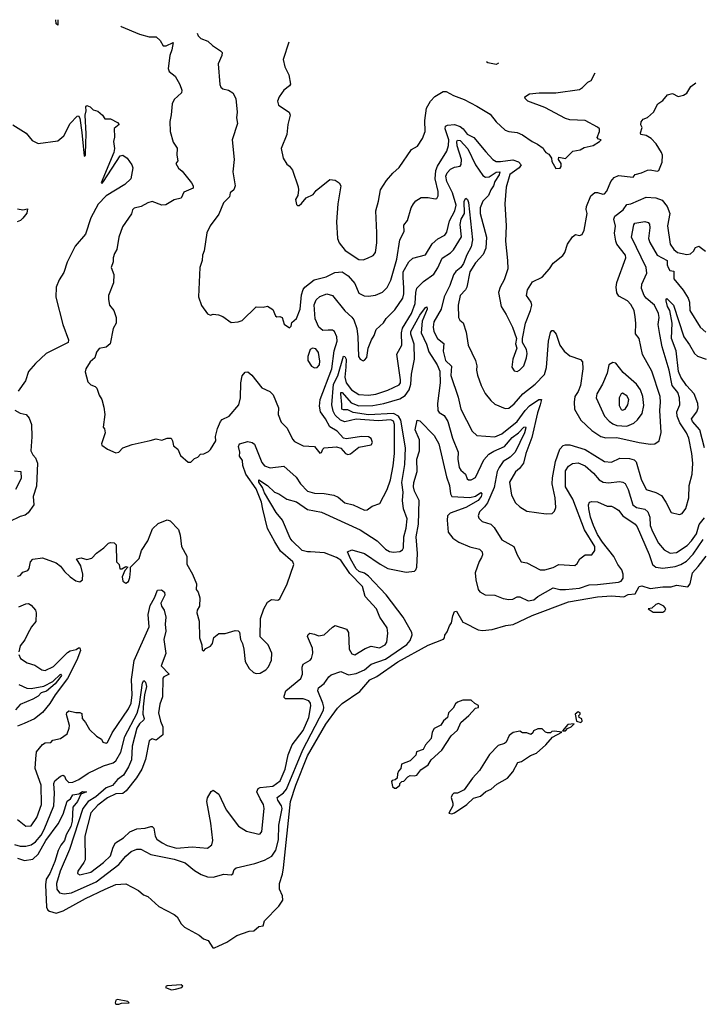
# Model space of a CAD drawing. Extents: x 1268547 to 1425625, y 515768 to 616754.
# Tile 506 of 507: x 1409251 to 1414163, y 599964 to 607062. Entities that reach past the tile are written whole.
import ezdxf

# ---------------------------------------------------------------- set-up
doc = ezdxf.new("R2010")
doc.units = 0

msp = doc.modelspace()

# ---------------------------------------------------------------- linework, layer by layer
at = {"layer": '0CON10XD'}
for points in [[(1409525.8, 607060.8), (1409526.5, 607023.5), (1409515, 607031.2), (1409511, 607062.2)], [(1409981.1, 607018.1), (1409983.6, 607013.6), (1410115, 606958), (1410185, 606938.6), (1410235, 606939.2), (1410263, 606913), (1410285, 606872.9), (1410305.5, 606874.5), (1410357.3, 606897.3), (1410348.7, 606845), (1410332.1, 606805), (1410320.2, 606710.2), (1410329.1, 606689.1), (1410372, 606655), (1410405, 606594), (1410418.9, 606555), (1410417.1, 606535), (1410363.8, 606486.2), (1410350, 606455), (1410343.4, 606376.6), (1410332.1, 606327.9), (1410335.8, 606255), (1410358.3, 606178.3), (1410386.7, 606135), (1410384, 606085), (1410390, 606045), (1410376.7, 606025), (1410395, 605991.9), (1410420.8, 605970.8), (1410490, 605885), (1410500.5, 605865), (1410501.2, 605848.8), (1410435, 605820), (1410414, 605775), (1410365, 605762.7), (1410305, 605727.2), (1410275, 605726.2), (1410205, 605751.1), (1410175, 605742.5), (1410125.5, 605714.5), (1410075, 605703.3), (1410065, 605692.5), (1410057, 605663), (1409992.3, 605567.7), (1409966, 605494), (1409951.2, 605405), (1409935, 605377.5), (1409925.8, 605345), (1409924.2, 605315.8), (1409911.2, 605275), (1409930, 605225), (1409926.2, 605165), (1409892, 605075), (1409892, 605045), (1409897.5, 605005), (1409930, 604965), (1409947.5, 604915), (1409946.2, 604875), (1409923.6, 604836.4), (1409902.5, 604725), (1409875, 604702.5), (1409825, 604692.5), (1409804.3, 604665), (1409793.1, 604625), (1409758.8, 604595), (1409726.7, 604545), (1409723.6, 604523.6), (1409741.7, 604451.7), (1409765, 604430), (1409795, 604417.5), (1409807.5, 604405), (1409823.3, 604355), (1409842.5, 604325), (1409858.3, 604268.3), (1409863.8, 604215), (1409852.5, 604125), (1409861.7, 604111.7), (1409866.7, 604085), (1409840, 604005), (1409843.8, 603995), (1409883.3, 603965), (1409945, 603939.4), (1409965.4, 603944.6), (1409995.5, 603974.5), (1410060.7, 603999.3), (1410192.4, 604027.6), (1410235, 604040.6), (1410275, 604032), (1410315, 604045.8), (1410342.5, 604045), (1410353.3, 604025), (1410359.3, 603989.3), (1410390, 603965), (1410410.7, 603920.7), (1410465, 603871.2), (1410485, 603873.3), (1410511.7, 603898.3), (1410535, 603907.5), (1410555, 603930), (1410577, 603933), (1410610.7, 603949.3), (1410626.1, 603963.9), (1410663.8, 604025), (1410663, 604057), (1410675.8, 604115), (1410699.2, 604165), (1410710.8, 604179.2), (1410760.8, 604205), (1410830, 604285), (1410843.2, 604335), (1410845.9, 604444.1), (1410855.5, 604494.5), (1410875, 604520), (1410895, 604524), (1410925, 604500), (1410995, 604409.2), (1411052.5, 604382.5), (1411077.1, 604357.1), (1411116.7, 604265), (1411113.3, 604215), (1411135, 604160), (1411178.3, 604118.3), (1411218, 604038), (1411232.5, 604022.5), (1411295, 603990), (1411375.9, 603985.9), (1411415, 603938), (1411425, 603941.2), (1411434.5, 603965.5), (1411445.4, 603974.6), (1411535, 603983.8), (1411565, 603973.3), (1411600, 603935), (1411615, 603928.8), (1411635, 603933.3), (1411695, 603980), (1411783.6, 603996.4), (1411793.3, 604015), (1411785, 604042.5), (1411765, 604053.8), (1411715, 604057.1), (1411605, 604040.8), (1411585, 604045.7), (1411539.2, 604095), (1411486, 604126), (1411455, 604184.4), (1411418.5, 604235), (1411411.8, 604275), (1411417.2, 604325), (1411501, 604545), (1411517.6, 604675), (1411540, 604745), (1411536.2, 604776.2), (1411519.8, 604815), (1411505, 604824.1), (1411475, 604823.5), (1411435, 604821.8), (1411406.9, 604845), (1411381.1, 604905), (1411374.1, 605005.9), (1411387.3, 605042.7), (1411415, 605066.9), (1411465, 605085.8), (1411505, 605074), (1411593.8, 604963.8), (1411645, 604918.5), (1411658.7, 604898.7), (1411679.6, 604835), (1411688.9, 604775), (1411692.7, 604635), (1411705, 604614.2), (1411725, 604603.8), (1411735, 604606.7), (1411752.5, 604627.5), (1411762.2, 604695), (1411786.2, 604753.8), (1411806.4, 604785), (1411820.8, 604829.2), (1411872.9, 604877.1), (1411892.8, 604907.2), (1411955, 604970.6), (1412011.8, 605055), (1412019.3, 605085), (1412020.3, 605129.7), (1412013.7, 605203.7), (1412015.4, 605244.6), (1412055, 605316.8), (1412085, 605342), (1412175, 605366.4), (1412222.9, 605447.1), (1412265, 605482.1), (1412315, 605508.5), (1412330, 605530), (1412348.5, 605611.5), (1412387.5, 605685), (1412395.5, 605724.5), (1412370.3, 605815), (1412330, 605895), (1412322.8, 605935), (1412331.2, 605958.8), (1412355, 605984.3), (1412385, 605998.4), (1412424.1, 606005.9), (1412431.8, 606018.2), (1412434.4, 606055), (1412403.9, 606153.9), (1412400.7, 606185), (1412405, 606193.5), (1412425, 606191.2), (1412480.5, 606130.5), (1412535, 606016.2), (1412588.3, 605938.3), (1412606.8, 605926.8), (1412635, 605928.8), (1412685, 605962.8), (1412710.5, 605965), (1412705, 605944.1), (1412675.5, 605895), (1412666.4, 605863.6), (1412645.6, 605835), (1412628.8, 605795), (1412587.4, 605755), (1412569.5, 605705), (1412570.3, 605665), (1412613.7, 605493.7), (1412609.7, 605415), (1412590.5, 605369.5), (1412535, 605308.9), (1412495.3, 605245), (1412473.2, 605135), (1412464.5, 605115), (1412425.3, 605074.7), (1412410.9, 605005), (1412414.3, 604914.3), (1412423.8, 604895), (1412446, 604876), (1412469.2, 604809.2), (1412483.5, 604715), (1412534.5, 604604.5), (1412544.3, 604565.7), (1412543.1, 604535), (1412549.7, 604499.7), (1412576.9, 604425), (1412605, 604368), (1412647.2, 604317.2), (1412675, 604290), (1412748.7, 604258.7), (1412775, 604261.1), (1412815, 604292.1), (1412876, 604364), (1412964.8, 604435.2), (1413032.5, 604505), (1413046.6, 604555), (1413061.1, 604745), (1413075, 604807.5), (1413085, 604822.5), (1413095, 604822.5), (1413115.8, 604795), (1413143.8, 604715), (1413175, 604672.2), (1413215, 604638.2), (1413292.4, 604612.4), (1413306.9, 604595), (1413308.5, 604545), (1413292, 604425), (1413275, 604381.4), (1413252.3, 604345), (1413246.9, 604305), (1413248.1, 604255), (1413294.4, 604175), (1413375, 604100), (1413438.3, 604058.3), (1413475, 604048.9), (1413555, 604049.7), (1413715, 604014.7), (1413796.7, 604003.3), (1413827.5, 604005), (1413858.8, 604025), (1413873.2, 604086.8), (1413863.4, 604245), (1413869.6, 604305), (1413866.7, 604345), (1413805, 604528), (1413737.8, 604647.8), (1413714.5, 604765), (1413687.6, 604797.6), (1413690, 604875), (1413685, 604920), (1413679.6, 604965), (1413655, 605009.4), (1413630, 605035), (1413568.3, 605068.3), (1413553.1, 605093.1), (1413548.8, 605135), (1413553, 605167), (1413619.1, 605345), (1413615.4, 605365), (1413554.8, 605444.8), (1413545.7, 605465), (1413536.4, 605523.6), (1413543.6, 605573.6), (1413533.3, 605625), (1413539.4, 605645), (1413599, 605691), (1413625, 605729.4), (1413655.4, 605734.6), (1413765, 605782.5), (1413835, 605778.4), (1413881.2, 605761.2), (1413915.9, 605715), (1413935.4, 605665), (1413920, 605575), (1413938.6, 605445), (1413965, 605406.2), (1413990, 605385), (1414058.3, 605368.3), (1414085.5, 605374.5), (1414106.8, 605393.2), (1414120.5, 605419.5), (1414145, 605430), (1414192.7, 605392.7)], [(1410530.1, 606966), (1410537.5, 606945), (1410556.4, 606926.4), (1410607.3, 606907.3), (1410640, 606875), (1410698.8, 606838.8), (1410710, 606825), (1410708, 606805), (1410682.5, 606745), (1410693.8, 606595), (1410701.2, 606575), (1410714.3, 606564.3), (1410755, 606553.8), (1410786.7, 606535), (1410808.8, 606495), (1410817.5, 606395), (1410814.3, 606355), (1410821.4, 606315), (1410782, 606195), (1410796.2, 606055), (1410787.5, 605965), (1410804.4, 605865), (1410793.5, 605836.5), (1410768.8, 605815), (1410762, 605785), (1410719.1, 605740.9), (1410685, 605661.2), (1410624.2, 605575), (1410600, 605525), (1410580, 605395), (1410568.8, 605365), (1410566.2, 605325), (1410548.8, 605275), (1410538.8, 605065), (1410561.7, 605001.7), (1410605, 604942.5), (1410625, 604932.5), (1410645, 604940), (1410684.2, 604934.2), (1410715, 604922.5), (1410775, 604880), (1410826.4, 604883.6), (1410855, 604893.8), (1410955, 604991.2), (1411005, 604990), (1411036.4, 604996.4), (1411075, 604972.5), (1411095, 604927.5), (1411105, 604920), (1411125, 604923.3), (1411142.5, 604915), (1411157, 604867), (1411195, 604840), (1411207, 604853), (1411211.7, 604878.3), (1411245, 604907.5), (1411272.7, 604975), (1411282, 605078), (1411292.9, 605117.1), (1411305.7, 605134.3), (1411374, 605186), (1411460.7, 605209.3), (1411521.1, 605238.9), (1411575, 605244.6), (1411618.9, 605215), (1411665, 605161.4), (1411695, 605090), (1411732.2, 605072.2), (1411765, 605068.8), (1411815, 605075.4), (1411865, 605097.9), (1411898.8, 605131.2), (1411926.7, 605185), (1411967.8, 605335), (1411990.9, 605475), (1412020.6, 605535), (1412018.3, 605581.7), (1412046.5, 605615), (1412073.1, 605705), (1412087.8, 605735), (1412105, 605755.6), (1412145, 605781.2), (1412195, 605780), (1412245, 605770), (1412255.9, 605774.1), (1412267, 605793), (1412266.7, 605823.3), (1412245.8, 605915), (1412250.3, 605975), (1412262.8, 606007.2), (1412329.2, 606115), (1412341.3, 606155), (1412342.5, 606195), (1412316.7, 606275), (1412318.6, 606295), (1412335, 606302.9), (1412385, 606307.3), (1412425, 606291.5), (1412445.8, 606275.7), (1412475, 606236.4), (1412522.7, 606212.7), (1412610.4, 606110.4), (1412660, 606055), (1412685, 606040.4), (1412715, 606039.1), (1412805, 606052.9), (1412845, 606037.5), (1412864.7, 606015), (1412850.4, 605995), (1412782.2, 605945), (1412755.4, 605855), (1412747.5, 605735), (1412755.6, 605575), (1412750.9, 605465), (1412766.8, 605326.8), (1412767.5, 605265), (1412742.9, 605187.1), (1412714.3, 605135), (1412702.5, 605095), (1412721.2, 604995), (1412757, 604937), (1412801.2, 604845), (1412830, 604765), (1412823.8, 604725), (1412833.3, 604695), (1412803.8, 604615), (1412796.4, 604556.4), (1412815, 604530), (1412835, 604526.7), (1412852.5, 604535), (1412882.7, 604567.3), (1412902, 604625), (1412907.1, 604655), (1412904, 604685), (1412873.3, 604735), (1412873.3, 604765), (1412896, 604875), (1412932, 604965), (1412941.2, 605005), (1412936.2, 605025), (1412903, 605073), (1412909.4, 605115), (1412946.5, 605173.5), (1413015.8, 605205), (1413068.8, 605265), (1413094.1, 605305.9), (1413165, 605363.3), (1413180, 605385), (1413198, 605445), (1413235, 605497.5), (1413257, 605513), (1413285, 605507.5), (1413305, 605512.5), (1413317.5, 605545), (1413340.8, 605665), (1413332.9, 605695), (1413335.7, 605714.3), (1413367, 605793), (1413395.7, 605815.7), (1413415, 605817.5), (1413453.2, 605803.2), (1413465, 605807.1), (1413481.1, 605825), (1413511.9, 605895), (1413535, 605924.4), (1413565, 605939.5), (1413672.5, 605927.5), (1413685, 605946), (1413732.4, 605957.6), (1413775, 605976.5), (1413795, 605978.9), (1413845, 605969.2), (1413856.2, 605975), (1413880, 606035), (1413882, 606085), (1413875.8, 606105), (1413837.2, 606167.2), (1413802.5, 606205), (1413765, 606227.1), (1413728.1, 606235), (1413723.6, 606246.4), (1413736.2, 606285), (1413726.2, 606305), (1413728.8, 606325), (1413743.3, 606345), (1413775, 606358), (1413818, 606395), (1413850, 606455), (1413885, 606478.8), (1413919.5, 606520.5), (1413955, 606529.2), (1413995, 606508), (1414035, 606518), (1414058.3, 606531.7), (1414088.3, 606581.7), (1414123.2, 606607.8)], [(1411190, 606900.2), (1411148.6, 606775), (1411162.4, 606722.4), (1411190, 606665), (1411203, 606597), (1411195.7, 606584.3), (1411155, 606553.3), (1411121.2, 606505), (1411108.8, 606475), (1411116.2, 606445), (1411193.3, 606395), (1411200.8, 606375), (1411183, 606307), (1411177.3, 606235), (1411134.3, 606134.3), (1411148.8, 606065), (1411175, 606020), (1411195, 606006.7), (1411217.7, 605977.7), (1411257.9, 605857.9), (1411261.4, 605835), (1411255.6, 605795), (1411238.8, 605765), (1411245, 605730), (1411253, 605723), (1411265, 605723.3), (1411282.7, 605737.3), (1411315, 605778), (1411365, 605802.5), (1411388.3, 605831.7), (1411485, 605910), (1411525, 605904.4), (1411552.9, 605885), (1411564.3, 605865), (1411544.7, 605735.3), (1411533.8, 605605), (1411540.5, 605485), (1411554.1, 605454.1), (1411597.3, 605397.3), (1411695, 605332.5), (1411725, 605330.9), (1411758, 605342), (1411797.9, 605362.1), (1411814.4, 605385), (1411824.5, 605454.5), (1411825.6, 605525), (1411816.8, 605685), (1411836.5, 605755), (1411851.1, 605835), (1411895, 605902), (1411939.4, 605955), (1411985, 605996), (1412073.8, 606126.2), (1412118.7, 606151.3), (1412154.2, 606205), (1412172.5, 606255), (1412171.4, 606335), (1412181.5, 606425), (1412211.4, 606475), (1412242.4, 606507.6), (1412302.5, 606545), (1412325, 606544.2), (1412376.7, 606515), (1412455, 606486.9), (1412545, 606439.2), (1412640.8, 606380.8), (1412685, 606326.7), (1412750, 606265), (1412775, 606255.8), (1412835, 606250), (1412875, 606232), (1412943.4, 606183.4), (1412983.3, 606165), (1413022.5, 606135), (1413027.5, 606125), (1413042.5, 606105), (1413063, 606093), (1413082.5, 606065), (1413085, 606040), (1413115, 605990), (1413145, 605992.5), (1413152.5, 606005), (1413152.5, 606025), (1413132.5, 606055), (1413135, 606070), (1413185, 606062.5), (1413237.5, 606115), (1413290, 606125), (1413318.3, 606141.7), (1413383.9, 606156.1), (1413430, 606185), (1413440, 606195), (1413421.7, 606201.7), (1413413.3, 606213.3), (1413429.2, 606255), (1413428, 606275), (1413415, 606287.1), (1413325, 606334.3), (1413215, 606340), (1413185, 606349.2), (1413035, 606428), (1412912.5, 606475), (1412892.5, 606495), (1412890, 606505), (1412925, 606527.5), (1412995, 606535.7), (1413115, 606535.6), (1413285, 606559.4), (1413307.8, 606572.2), (1413345, 606611.2), (1413370, 606625), (1413398.5, 606680.1)], [(1412701, 606749.6), (1412685, 606740), (1412625, 606752), (1412615.9, 606758.1)], [(1409202.5, 606305), (1409297.5, 606245), (1409341.7, 606191.7), (1409385, 606170), (1409525, 606190), (1409568.8, 606225), (1409615.8, 606315), (1409665, 606366.2), (1409675, 606370), (1409685, 606352.5), (1409699.8, 606249.8), (1409715, 606077.5), (1409725, 606082.5), (1409726.6, 606095), (1409729.8, 606239.8), (1409723.3, 606375), (1409729.2, 606405), (1409726.7, 606435), (1409735, 606443.3), (1409760, 606435), (1409781.7, 606411.7), (1409815, 606402.5), (1409847.5, 606375), (1409865, 606347.5), (1409905, 606347.5), (1409955, 606320), (1409967, 606307), (1409932.5, 606277.5), (1409933.3, 606215), (1409926.7, 606185), (1409934.5, 606134.5), (1409929, 606105), (1409837.5, 605885), (1409845, 605883.1), (1409855, 605895.7), (1409975, 606081.2), (1409995.5, 606085.5), (1410026, 606065), (1410060, 606015), (1410066.2, 605995), (1410052.5, 605915), (1410010, 605875), (1409875, 605793.3), (1409817.5, 605732.5), (1409763.8, 605633.8), (1409724.3, 605515), (1409650.5, 605429.5), (1409592.8, 605315), (1409570.5, 605239.5), (1409535, 605187.5), (1409514.7, 605135), (1409512.4, 605062.4), (1409562.9, 604865), (1409604, 604755), (1409600.8, 604735), (1409443.2, 604656.8), (1409365, 604582.9), (1409315.6, 604525), (1409292.4, 604457.6), (1409241.4, 604385)], [(1409235, 603051.2), (1409253.8, 603056.2), (1409275, 603078.8), (1409309.5, 603090.5), (1409318.8, 603105), (1409328.8, 603155), (1409345, 603173.8), (1409415, 603183.8), (1409515, 603146.7), (1409545, 603123.3), (1409573, 603083), (1409615, 603046.2), (1409655, 603017.5), (1409685, 603010), (1409703.3, 603025), (1409706.7, 603065), (1409691.4, 603125), (1409660, 603175), (1409695, 603182.5), (1409735, 603171.1), (1409770.3, 603179.7), (1409805, 603217.5), (1409856.4, 603253.6), (1409891.7, 603288.3), (1409906.4, 603293.6), (1409931.7, 603291.7), (1409945.7, 603275.7), (1409950, 603155), (1409967.5, 603135), (1409973.9, 603103.9), (1409987, 603103), (1410015, 603120), (1410030, 603115), (1410009.3, 603090.7), (1409989.2, 603045), (1409993.4, 603013.4), (1410015, 603001.2), (1410035, 603012.5), (1410045, 603040), (1410049.3, 603089.3), (1410050, 603115), (1410111.2, 603178.8), (1410129.2, 603235), (1410175.4, 603304.6), (1410207.6, 603392.4), (1410250.2, 603429.8), (1410315, 603456.2), (1410335, 603450), (1410395, 603387.5), (1410408.6, 603345), (1410417.5, 603265), (1410455.7, 603195), (1410456.2, 603136.2), (1410496.7, 603065), (1410526, 602995), (1410523.9, 602953.9), (1410536.7, 602935), (1410550, 602895), (1410548, 602835), (1410530, 602805), (1410527.5, 602785), (1410544.2, 602725), (1410547.5, 602605), (1410563.8, 602555), (1410565, 602520), (1410575, 602510), (1410591.7, 602528.3), (1410625, 602546.7), (1410641.2, 602565), (1410651.2, 602608.8), (1410685, 602636.7), (1410731.7, 602638.3), (1410805, 602660), (1410825, 602656.7), (1410835, 602647.5), (1410842.5, 602595), (1410856.1, 602563.9), (1410866.9, 602525), (1410877.1, 602435), (1410904, 602385), (1410935, 602356.7), (1410955, 602348), (1410985, 602352), (1411025, 602374.2), (1411043.6, 602396.4), (1411064.6, 602445.4), (1411067.3, 602495), (1411042.7, 602555), (1410983.8, 602613.8), (1410987.1, 602745), (1411010, 602815), (1411036.7, 602863.3), (1411065, 602882.2), (1411111.4, 602878.6), (1411125, 602886.7), (1411179.2, 602995), (1411226.1, 603133.9), (1411220, 603155), (1411131.2, 603231.2), (1411088.6, 603298.6), (1411036.5, 603395), (1411002.6, 603532.6), (1410994.7, 603585), (1410955, 603679.7), (1410880.5, 603785), (1410859.3, 603849.3), (1410857.3, 603885), (1410835.6, 603915), (1410837.7, 603945), (1410828.6, 603985), (1410834.5, 604005.5), (1410895, 604020.7), (1410925.3, 604015.3), (1410942.6, 604002.6), (1410995, 603870.6), (1411015, 603847.1), (1411055, 603832.5), (1411155, 603844.4), (1411242.7, 603765), (1411275.5, 603715), (1411325, 603663.3), (1411375, 603647.9), (1411445, 603647.3), (1411515, 603634.3), (1411545, 603619.4), (1411595, 603578.5), (1411655, 603564.3), (1411735, 603527.1), (1411755, 603528), (1411790, 603555), (1411845.8, 603575), (1411899.7, 603675), (1411922.9, 603745), (1411942.2, 603845), (1411951.5, 603935), (1411953, 604145), (1411945, 604167.6), (1411925, 604176.6), (1411835, 604169.6), (1411676.9, 604183.1), (1411594.2, 604164.2), (1411563.5, 604175), (1411525, 604210.3), (1411509.1, 604239.1), (1411499.6, 604285), (1411512.4, 604435), (1411543.8, 604495), (1411585, 604636), (1411595, 604634.4), (1411602.9, 604615), (1411602, 604558), (1411594.9, 604484.9), (1411602.7, 604445), (1411642.9, 604395), (1411695, 604360.3), (1411765, 604355.7), (1411816.3, 604363.7), (1411905, 604390.3), (1411985, 604429.1), (1411994.1, 604445), (1411995.2, 604465.2), (1411968.4, 604651.6), (1412005.3, 604714.7), (1412003, 604805), (1412010.6, 604839.4), (1412074.4, 604945), (1412101.3, 605015), (1412105.7, 605095), (1412113.4, 605126.6), (1412161.1, 605175), (1412235, 605226.5), (1412265, 605274.5), (1412296.1, 605343.9), (1412355, 605381.6), (1412375.9, 605404.1), (1412433.8, 605496.2), (1412425.6, 605585), (1412433.5, 605625), (1412457.1, 605665), (1412452.9, 605755), (1412465, 605776), (1412476.8, 605766.8), (1412484.5, 605745), (1412513.4, 605475), (1412504.3, 605425), (1412472.1, 605367.9), (1412449.2, 605305), (1412429.3, 605275), (1412393.7, 605246.3), (1412378.2, 605221.8), (1412350.7, 605145), (1412309.5, 605065), (1412288.1, 604975), (1412236.4, 604883.6), (1412231.7, 604845), (1412235.6, 604815), (1412262.7, 604762.7), (1412307.3, 604727.3), (1412303.2, 604673.2), (1412318.9, 604605), (1412362.5, 604565), (1412357, 604497), (1412411.6, 604341.6), (1412430.4, 604255), (1412512.2, 604095), (1412545, 604065.6), (1412675, 604055.4), (1412725, 604077.5), (1412835.8, 604165), (1412894, 604246), (1412925, 604277.5), (1412991.2, 604325), (1413010, 604325), (1413002.7, 604285), (1412981.5, 604228.5), (1412940.7, 604049.3), (1412897.1, 603935), (1412880.6, 603865), (1412852.9, 603827.1), (1412825, 603802), (1412781.7, 603728.3), (1412795.7, 603635), (1412825, 603578.8), (1412855, 603550), (1412905, 603520), (1413045, 603500), (1413088.3, 603501.7), (1413105, 603520), (1413113.3, 603545), (1413108.6, 603615), (1413089.1, 603715), (1413089.8, 603760.2), (1413112.5, 603877.5), (1413144.1, 603965.9), (1413168.5, 603991.5), (1413185, 603997.5), (1413215, 603996.4), (1413325, 603964.7), (1413465, 603877.9), (1413515, 603873.5), (1413575, 603900.9), (1413645, 603898.2), (1413680, 603890), (1413694, 603874), (1413728.9, 603748.9), (1413765, 603675.7), (1413835, 603654.6), (1413875, 603631.1), (1413907.8, 603585), (1413945, 603508.8), (1414005, 603496.2), (1414025, 603501.2), (1414051.7, 603538.3), (1414072.5, 603615), (1414075.9, 603704.1), (1414096, 603785), (1414100.7, 603865), (1414094.7, 603935), (1414072, 604045), (1414055, 604082.9), (1414006.8, 604156.8), (1413987.6, 604205), (1413985.3, 604235), (1414008.5, 604285), (1414005.3, 604335.3), (1413992.5, 604375), (1413953.7, 604425), (1413930.6, 604535), (1413881.3, 604705), (1413863.5, 604793.5), (1413852.9, 604865), (1413859.2, 604915), (1413854.2, 604945), (1413825.2, 605005.2), (1413765.5, 605055), (1413750, 605075), (1413732.7, 605125), (1413733.6, 605155), (1413769.6, 605235), (1413765.7, 605275), (1413658.6, 605495), (1413676.7, 605583.3), (1413684.2, 605595.8), (1413755, 605608.1), (1413780.5, 605600.5), (1413788.3, 605588.3), (1413791.4, 605561.4), (1413782.5, 605485), (1413791.1, 605455), (1413844.7, 605365), (1413916.2, 605326.2), (1413916.8, 605295), (1413925, 605276.7), (1413935, 605254.7), (1413965, 605250), (1413964.4, 605194.4), (1414031.5, 605111.5), (1414067.3, 605055), (1414076.9, 605025), (1414080, 604965), (1414155, 604846.2), (1414195, 604810)], [(1409235, 605699.5), (1409275, 605692), (1409307.7, 605697.7), (1409303.6, 605666.4), (1409275, 605632.5), (1409257.5, 605615), (1409233.9, 605606.1)], [(1414185.6, 603975), (1414151, 604105), (1414098.8, 604165), (1414091.8, 604185), (1414131.1, 604235), (1414139.3, 604265), (1414138.6, 604295), (1414111, 604365), (1414055, 604425.3), (1414014.4, 604485), (1413998.4, 604525), (1413982.3, 604675), (1413948.8, 604765), (1413952.5, 604875), (1413934.8, 604965), (1413919.8, 604995), (1413910.3, 605035), (1413908.9, 605045), (1413915, 605051.9), (1413962.3, 605005), (1414036.2, 604776.2), (1414078.8, 604718.8), (1414112.6, 604655), (1414136, 604636), (1414196.7, 604615)], [(1411826.7, 603305), (1411886.9, 603245), (1411915, 603227.9), (1411945, 603223.8), (1411990.6, 603229.4), (1412009.7, 603240.3), (1412018, 603255), (1412018.2, 603335), (1412035, 603396.7), (1412042.9, 603465), (1412017.9, 603535), (1412010.5, 603595), (1412015.3, 603655), (1412005.2, 603725.2), (1412026.2, 603856.2), (1412031.9, 603975), (1411998.3, 604175), (1411981, 604205), (1411945, 604224.1), (1411765, 604214), (1411655, 604231.3), (1411615, 604248.6), (1411585, 604248.6), (1411573.6, 604255), (1411572.1, 604287.9), (1411564.8, 604365.2), (1411565.9, 604374.1), (1411574.3, 604375.7), (1411640.1, 604300.1), (1411695, 604278.7), (1411795, 604280), (1411875, 604295.9), (1411991.5, 604328.5), (1412028.2, 604351.8), (1412056.5, 604393.5), (1412070.2, 604435), (1412075, 604507.5), (1412096.6, 604615), (1412093.6, 604723.6), (1412070.6, 604795), (1412070.6, 604815), (1412135, 604931.9), (1412175, 604986.7), (1412185, 604991.2), (1412188.2, 604975), (1412151.5, 604888.5), (1412145.2, 604805.2), (1412182.5, 604722.5), (1412198.2, 604668.2), (1412259.8, 604575), (1412278.9, 604528.9), (1412280.2, 604445), (1412261, 604295), (1412265, 604246), (1412275, 604230.8), (1412309.1, 604209.1), (1412336.3, 604165), (1412370.8, 604045), (1412410.3, 603945), (1412409.1, 603895), (1412418.5, 603835), (1412430, 603815), (1412462.5, 603785), (1412475, 603753.3), (1412485.8, 603745.8), (1412505, 603744.4), (1412535, 603761.1), (1412595, 603890), (1412631, 603929), (1412668.2, 603951.8), (1412745, 603985.2), (1412800.4, 604049.6), (1412846.6, 604083.4), (1412885, 604123.7), (1412895, 604127.8), (1412899, 604119), (1412889.1, 604085), (1412821.8, 603945), (1412785, 603908.3), (1412735, 603878.1), (1412705.2, 603835), (1412691.6, 603805), (1412670.6, 603689.4), (1412620.9, 603579.1), (1412600.2, 603549.8), (1412563.3, 603515), (1412555.7, 603485.7), (1412559.7, 603469.7), (1412583.8, 603445), (1412645.4, 603425.4), (1412670.2, 603400.2), (1412725, 603313.3), (1412812.9, 603265), (1412835.6, 603205), (1412863.8, 603155), (1412905, 603147.5), (1413002.5, 603095), (1413035, 603095.7), (1413095, 603113.6), (1413135, 603135.7), (1413252.3, 603127.7), (1413267.9, 603142.1), (1413286.2, 603175), (1413326, 603204), (1413375, 603203.3), (1413394.4, 603235.6), (1413396.6, 603263.4), (1413321.2, 603385), (1413237.5, 603605), (1413183.3, 603695), (1413185, 603808.8), (1413205.3, 603844.7), (1413235, 603863.3), (1413275, 603866.5), (1413325, 603846.7), (1413385, 603794), (1413425.8, 603745.8), (1413455, 603728.4), (1413495, 603722.6), (1413573.2, 603733.2), (1413598.3, 603728.3), (1413615, 603717.8), (1413634.8, 603674.8), (1413668.4, 603565), (1413695, 603545.9), (1413755, 603534.6), (1413776.9, 603515), (1413792.1, 603475), (1413794.7, 603415), (1413811.7, 603371.7), (1413855, 603288.5), (1413895, 603241.1), (1413937.3, 603217.3), (1413985, 603220), (1414059.6, 603270.4), (1414092.5, 603305), (1414128.4, 603355), (1414147.1, 603422.9), (1414185, 603471.6)], [(1411375, 604552.7), (1411395, 604554.5), (1411411.8, 604575), (1411415, 604600), (1411404.1, 604664.1), (1411385, 604688.8), (1411360, 604695), (1411344, 604685), (1411327.5, 604635), (1411327.5, 604605), (1411353.8, 604563.8), (1411375, 604552.7)], [(1413625, 604132.9), (1413676.9, 604153.1), (1413703.4, 604176.6), (1413736.9, 604223.1), (1413748.8, 604281.2), (1413740.3, 604345), (1413723.6, 604395), (1413696.8, 604435), (1413599.2, 604519.1), (1413545.8, 604585), (1413525, 604590), (1413497.1, 604572.9), (1413484.1, 604514.1), (1413450.4, 604435), (1413409.1, 604365), (1413404.6, 604335), (1413465.9, 604205), (1413497.9, 604167.9), (1413525, 604148.4), (1413555, 604136.7), (1413625, 604132.9)], [(1413595, 604248), (1413615, 604254), (1413634.3, 604285), (1413639.6, 604325), (1413625, 604351.5), (1413595, 604368.9), (1413585, 604364.2), (1413570.4, 604335), (1413569.7, 604279.7), (1413585, 604252.5), (1413595, 604248)], [(1409217, 604247), (1409255, 604226.7), (1409296.7, 604215), (1409319.1, 604189.1), (1409337.3, 604145), (1409338.9, 604055), (1409330.6, 603955), (1409345, 603926.2), (1409364.4, 603904.4), (1409378.9, 603865), (1409371.7, 603698.3), (1409349.5, 603625), (1409353.8, 603565), (1409313, 603507), (1409290.3, 603489.7), (1409255, 603480), (1409175, 603442.5)], [(1409215, 601115.7), (1409255, 601102.9), (1409295.7, 601104.3), (1409335, 601114.7), (1409365, 601135.8), (1409405, 601183.7), (1409427.4, 601225), (1409496.2, 601393.8), (1409502.3, 601485), (1409498.2, 601555), (1409504.1, 601575.9), (1409545, 601608.9), (1409565, 601617.1), (1409575, 601608.8), (1409584.2, 601584.2), (1409605, 601562.9), (1409635, 601564.7), (1409678.5, 601585), (1409745, 601630), (1409855, 601682), (1409925, 601703.9), (1409945, 601719.4), (1409978.9, 601781.1), (1410008.8, 601895), (1410097.6, 602062.4), (1410114.8, 602125), (1410135, 602281.2), (1410145, 602298.5), (1410156.7, 602286.7), (1410164.8, 602254.8), (1410150.5, 602195), (1410141.5, 602108.5), (1410139.5, 602055), (1410149.2, 602025), (1410146.2, 602013.8), (1410113.8, 601986.2), (1410094.6, 601955.4), (1410061.7, 601825), (1410055.8, 601725.8), (1410035.1, 601674.9), (1409998.9, 601615), (1409955, 601583.9), (1409919.6, 601540.4), (1409875, 601524.2), (1409800.3, 601459.7), (1409745, 601425.2), (1409706.9, 601375), (1409610.3, 601079.7), (1409543.6, 600925), (1409516.1, 600835), (1409518.8, 600795), (1409538.3, 600768.3), (1409571.6, 600761.6), (1409625, 600767.4), (1409802.1, 600847.9), (1409965, 600971.2), (1410015, 601031.2), (1410053.9, 601066.1), (1410095, 601082.1), (1410125, 601081.8), (1410195, 601044.7), (1410365, 601010.7), (1410444, 600985), (1410509.7, 600929.7), (1410558.6, 600898.6), (1410605, 600883.1), (1410645, 600880.6), (1410721.7, 600901.7), (1410775, 600896.7), (1410786.7, 600905), (1410796.2, 600935), (1410811.3, 600948.7), (1410945, 600978.2), (1411015.7, 601004.3), (1411068.6, 601031.4), (1411097.4, 601075), (1411115, 601148.8), (1411119.3, 601255), (1411141.7, 601375), (1411138.5, 601395), (1411111.1, 601435), (1411106.7, 601455), (1411152.3, 601487.7), (1411174.8, 601515), (1411292, 601798), (1411440.8, 602085), (1411443.3, 602105), (1411436, 602136), (1411400.5, 602225), (1411405.3, 602244.7), (1411445, 602277.5), (1411478.1, 602325), (1411495, 602339.4), (1411565, 602364.4), (1411619.8, 602339.8), (1411675, 602349.7), (1411735.9, 602374.1), (1411785, 602415.7), (1411886.7, 602453.3), (1412041.1, 602558.9), (1412063.8, 602586.2), (1412078.5, 602628.5), (1412076.2, 602645), (1412015, 602755.5), (1411892.9, 602915), (1411765, 603051.4), (1411735, 603073.1), (1411697.5, 603085), (1411675, 603104.1), (1411633.8, 603175), (1411613.8, 603225), (1411645, 603240), (1411735, 603214.6), (1411847.9, 603137.9), (1411905, 603106.9), (1412035, 603079.7), (1412095, 603087.7), (1412105.4, 603095), (1412113.8, 603116.2), (1412116.8, 603215), (1412108.2, 603335), (1412125.1, 603425.1), (1412130.3, 603595), (1412095, 603663.6), (1412087.8, 603695), (1412090.8, 603725), (1412114.1, 603805), (1412113.6, 603895), (1412132.4, 603955), (1412132.5, 604032.5), (1412100, 604105), (1412115, 604176), (1412135, 604171.2), (1412238.1, 604065), (1412270.4, 604005), (1412327.1, 603767.1), (1412349.1, 603705), (1412355.9, 603645), (1412365, 603625.5), (1412495, 603616.7), (1412535, 603626.4), (1412575, 603654), (1412581.4, 603645), (1412577.5, 603625), (1412553.8, 603596.2), (1412465, 603544.8), (1412352.8, 603505), (1412334.5, 603485), (1412330.3, 603455), (1412338.2, 603368.2), (1412372.9, 603325), (1412415, 603296.5), (1412495, 603261.5), (1412565, 603244.3), (1412584.3, 603225), (1412586.7, 603205), (1412580, 603185), (1412563, 603157), (1412533.5, 603073.5), (1412538.1, 603025), (1412556, 602955), (1412566.8, 602936.8), (1412605, 602916.9), (1412675, 602914.6), (1412735, 602890), (1412775, 602881.5), (1412803.8, 602885), (1412835, 602902.3), (1412855, 602902.5), (1412915, 602871.8), (1412955, 602880.4), (1412985.8, 602904.2), (1413095, 602966.9), (1413143.9, 602953.9), (1413183.9, 602953.9), (1413285, 602962.9), (1413355, 602988.9), (1413415, 602989.3), (1413565, 603006.7), (1413586.3, 603013.7), (1413599.8, 603035), (1413600.2, 603065), (1413589.5, 603095), (1413560.2, 603135), (1413533.1, 603193.1), (1413450.4, 603295), (1413415, 603351.8), (1413385.7, 603415), (1413363.3, 603476.7), (1413351.5, 603535), (1413349.4, 603565), (1413357.1, 603582.9), (1413375, 603589.2), (1413415, 603585.8), (1413485, 603555.6), (1413515, 603554.3), (1413535, 603545.6), (1413565, 603526.7), (1413596.7, 603485), (1413685.5, 603425), (1413700, 603405), (1413786.1, 603206.1), (1413810, 603135), (1413835, 603115.3), (1413885, 603107.9), (1413975, 603119), (1414015, 603133.5), (1414055, 603159.3), (1414105, 603208.4), (1414177.2, 603315)], [(1409215, 603811), (1409259.6, 603805), (1409262.8, 603755), (1409220.7, 603675)], [(1409235, 601296.7), (1409295, 601248), (1409335, 601251.4), (1409375, 601311.9), (1409407.5, 601405), (1409406.8, 601545), (1409361.8, 601665), (1409366.9, 601733.1), (1409372.5, 601785), (1409415, 601836.7), (1409435, 601850), (1409475, 601852.5), (1409491.2, 601868.8), (1409545, 601880), (1409592.5, 601915), (1409608.9, 601955), (1409610, 601975), (1409587.7, 602052.3), (1409591.4, 602068.6), (1409605, 602080), (1409655, 602066.7), (1409685, 602067.5), (1409700, 602060), (1409702, 602025), (1409725.7, 601995.7), (1409753.5, 601945), (1409805, 601896.7), (1409840, 601875), (1409850, 601855), (1409875, 601847.5), (1409885, 601852.5), (1409918.6, 601921.4), (1410035.1, 602094.9), (1410054.8, 602135), (1410062.2, 602195), (1410057.1, 602305), (1410077, 602443), (1410184.6, 602685.4), (1410178, 602775), (1410191.5, 602838.5), (1410223.1, 602895), (1410245, 602950.3), (1410273.1, 602953.1), (1410294.2, 602935), (1410295.9, 602914.1), (1410268.2, 602855), (1410272, 602835), (1410292.7, 602805), (1410305.3, 602755), (1410300.3, 602705), (1410304.3, 602655), (1410288.8, 602595), (1410303.6, 602493.6), (1410271.2, 602405), (1410327.9, 602345), (1410290, 602325), (1410282.2, 602315), (1410279.2, 602180.8), (1410261.6, 602128.4), (1410252.5, 602065), (1410265.8, 602005), (1410283.3, 601965), (1410283.3, 601906.7), (1410235, 601867.5), (1410205, 601876.7), (1410185, 601863.3), (1410158.6, 601728.6), (1410131.7, 601658.3), (1410092.6, 601597.4), (1410017.9, 601502.1), (1409995, 601484.4), (1409945, 601480.3), (1409885, 601451.4), (1409815, 601398.8), (1409764.8, 601345), (1409719.6, 601175), (1409721.9, 601005), (1409714.5, 600985.5), (1409670, 600925), (1409667, 600907), (1409685, 600898), (1409765, 600916.7), (1409855, 600985.5), (1409904.5, 601035), (1409924.1, 601095.9), (1409942.6, 601127.4), (1409998.1, 601165), (1410045, 601207.1), (1410095, 601228.5), (1410155, 601233.1), (1410195.6, 601245.6), (1410205, 601245.6), (1410217.3, 601235), (1410226.8, 601175), (1410239.1, 601155), (1410277, 601127), (1410315, 601109.5), (1410380.5, 601090.5), (1410495, 601098.9), (1410605, 601089.3), (1410635, 601112.5), (1410643.1, 601145), (1410628.8, 601268.8), (1410600, 601425), (1410605, 601452.5), (1410630.7, 601499.3), (1410645, 601507.5), (1410685, 601480), (1410738.9, 601365), (1410828.7, 601248.7), (1410885, 601211.4), (1410975, 601191.2), (1410985, 601193.3), (1410995, 601210), (1411012.5, 601375), (1411008.7, 601405), (1410985.2, 601445.2), (1410960.9, 601495), (1410970, 601520), (1410983.5, 601526.5), (1411075, 601537.2), (1411127.6, 601575), (1411165, 601660), (1411186.4, 601763.6), (1411215, 601834.2), (1411295, 601938.9), (1411335, 602032), (1411350, 602115), (1411346.6, 602135), (1411335, 602151.2), (1411295, 602165.3), (1411166.2, 602166.2), (1411156.7, 602175), (1411156.2, 602185), (1411170, 602225), (1411278.2, 602311.8), (1411289.6, 602345), (1411287.3, 602395), (1411293.3, 602416.7), (1411345, 602444.4), (1411355, 602458), (1411364.6, 602495), (1411361.2, 602531.2), (1411325.8, 602615), (1411330, 602630), (1411341.4, 602638.6), (1411375, 602632), (1411405, 602621.2), (1411445, 602628), (1411505, 602683.3), (1411525, 602693.8), (1411605, 602667.5), (1411619.4, 602645), (1411625.7, 602525), (1411645, 602490.8), (1411665, 602484.3), (1411740.8, 602529.2), (1411783.3, 602546.7), (1411845, 602534.5), (1411884.7, 602555.3), (1411896.1, 602573.9), (1411905, 602640), (1411898.5, 602678.5), (1411846.5, 602755), (1411822.5, 602815), (1411740.6, 602905), (1411722.5, 602975), (1411629.2, 603069.2), (1411565, 603164.7), (1411533.8, 603185), (1411448.5, 603218.5), (1411347, 603227), (1411325, 603225.5), (1411285.8, 603235), (1411214.3, 603305), (1411200.6, 603325), (1411145.5, 603455), (1411099.5, 603509.5), (1411015, 603652.4), (1410999.7, 603689.7), (1410975, 603727.1), (1410974.7, 603745.3), (1411036.9, 603705), (1411086.4, 603656.4), (1411118.6, 603645), (1411175, 603604.7), (1411245, 603586.5), (1411325, 603531.2), (1411425, 603512.4), (1411704.4, 603384.4), (1411826.7, 603305)], [(1409235, 601017.3), (1409285, 601001.2), (1409345, 601009.5), (1409385, 601046.7), (1409440.4, 601145), (1409527.5, 601265), (1409564.2, 601335.7), (1409592.5, 601427.5), (1409616.7, 601445), (1409635, 601475.2), (1409678, 601482), (1409705, 601497.5), (1409733.3, 601495), (1409691.9, 601478.1), (1409667.8, 601425), (1409635.3, 601385), (1409629.4, 601285), (1409619.2, 601245), (1409586.6, 601185), (1409573.8, 601145), (1409548.3, 601111.7), (1409528.3, 601071.7), (1409505, 600993.5), (1409467.5, 600907.5), (1409443.2, 600865), (1409437.6, 600825), (1409445.3, 600665.3), (1409453.5, 600643.5), (1409465, 600634.4), (1409515, 600622), (1409565, 600637.5), (1409725, 600726.4), (1409866.2, 600795), (1409945, 600827.5), (1410015, 600833.3), (1410107.5, 600785), (1410143.8, 600753.8), (1410175, 600741.2), (1410255, 600668.8), (1410365, 600611.2), (1410385, 600593.8), (1410415.7, 600545), (1410439.7, 600519.7), (1410545, 600462.5), (1410576.8, 600436.8), (1410608.8, 600425), (1410642.2, 600372.2), (1410655, 600370), (1410686.2, 600385), (1410745, 600411.9), (1410815, 600459.4), (1410905, 600491.4), (1410937.5, 600492.5), (1410975, 600524), (1411005, 600530), (1411015.5, 600565), (1411119.1, 600670.9), (1411148.1, 600715), (1411145.7, 600745), (1411124, 600795), (1411122.5, 600835), (1411145, 600902), (1411152.7, 600947.3), (1411201.5, 601425), (1411240.4, 601545), (1411325.7, 601755), (1411456.9, 601983.1), (1411540.5, 602099.5), (1411575, 602133.3), (1411701.9, 602218.1), (1411775, 602302.2), (1411825, 602328.2), (1411975, 602432.9), (1412195, 602554.2), (1412305, 602596.7), (1412313.3, 602605), (1412313.8, 602625), (1412331.4, 602648.6), (1412347.3, 602692.7), (1412363.3, 602715), (1412372, 602765), (1412385, 602796.7), (1412399.3, 602799.3), (1412445, 602720), (1412457.5, 602715), (1412553.9, 602663.9), (1412585, 602660), (1412655, 602665.8), (1412755, 602694.3), (1412807.6, 602702.4), (1412945, 602766.2), (1413205, 602865.8), (1413415, 602901.4), (1413515, 602908.5), (1413605, 602902.5), (1413635, 602918), (1413685.8, 602924.2), (1413714.2, 602975.8), (1413735, 602981.2), (1413795, 602961.2), (1413885, 602973.3), (1413945, 602972.5), (1413985, 602986), (1414065, 602974.3), (1414083.1, 602995), (1414098.2, 603075), (1414139.5, 603120.5), (1414198.7, 603195)], [(1409245, 602828.5), (1409295, 602850.8), (1409315, 602852.7), (1409335, 602841.5), (1409366.1, 602806.1), (1409370.7, 602785), (1409367.5, 602722.5), (1409336.2, 602685), (1409307.8, 602632.2), (1409288.2, 602591.8), (1409255, 602548), (1409244.3, 602504.3)], [(1413815, 602790), (1413885, 602791.2), (1413900, 602800), (1413906.7, 602815), (1413893.3, 602835), (1413855, 602853.8), (1413835, 602845.8), (1413805, 602820), (1413780, 602815), (1413815, 602790)], [(1409244.4, 602485), (1409257.6, 602457.6), (1409305.4, 602425.4), (1409359.4, 602409.4), (1409411.2, 602375), (1409435, 602371.1), (1409495, 602400), (1409595, 602501.3), (1409615, 602512.1), (1409658, 602522), (1409675, 602534), (1409685, 602533.3), (1409688.5, 602515), (1409662.6, 602445), (1409596.7, 602313.3), (1409506.7, 602195), (1409468.3, 602131.7), (1409415, 602067.5), (1409357.4, 602022.6), (1409282.5, 601987.5), (1409235, 601970)], [(1409245, 602270), (1409302.6, 602242.6), (1409335, 602240), (1409425, 602258.4), (1409489.2, 602290.8), (1409545, 602344.4), (1409551.5, 602335), (1409541.4, 602318.6), (1409507.1, 602275), (1409445, 602221.4), (1409405, 602209.6), (1409384, 602186), (1409346.8, 602163.2), (1409254.6, 602125), (1409222.1, 602087.9)], [(1411953, 601523), (1411965, 601523.3), (1411990, 601545), (1411990, 601555), (1412005, 601570), (1412018.3, 601571.7), (1412047, 601603), (1412065, 601612.5), (1412095, 601610), (1412112.5, 601615), (1412142.5, 601655), (1412195, 601691.2), (1412215, 601727.5), (1412293.3, 601795), (1412361.2, 601898.8), (1412405, 601940), (1412430, 601995), (1412487.5, 602045), (1412535, 602100), (1412556.4, 602103.6), (1412558.3, 602118.3), (1412531.7, 602131.7), (1412505, 602157.5), (1412445, 602157.5), (1412405, 602142.5), (1412390.7, 602129.3), (1412375, 602100), (1412340, 602065), (1412335, 602032.5), (1412305, 602007.5), (1412285, 601977.5), (1412237, 601953), (1412222.5, 601925), (1412215, 601880), (1412176.4, 601833.6), (1412159.3, 601800.7), (1412110, 601785), (1412105, 601760), (1412065, 601720), (1412002.5, 601695), (1411997, 601663), (1411980, 601645), (1411972.5, 601625), (1411970, 601595), (1411957, 601583), (1411935, 601577.5), (1411930.7, 601569.3), (1411937.5, 601535), (1411953, 601523)], [(1413295, 601994.7), (1413305.4, 602005), (1413302.5, 602022.5), (1413281.7, 602031.7), (1413280, 602045), (1413290, 602055), (1413290, 602065), (1413275, 602072.5), (1413253.3, 602055), (1413262.5, 602005), (1413295, 601994.7)], [(1412365, 601337.5), (1412385, 601344.2), (1412472.5, 601405), (1412520.9, 601449.1), (1412571.1, 601465), (1412610.8, 601499.2), (1412649.3, 601515), (1412689.3, 601550.7), (1412765, 601594.7), (1412805, 601641.1), (1412841.6, 601708.4), (1412868.1, 601715), (1412931.5, 601758.5), (1412975.4, 601775), (1413042.9, 601835), (1413090.8, 601889.2), (1413156.7, 601925), (1413105, 601932.5), (1413085, 601930), (1413075, 601920), (1413055, 601920), (1413040, 601925), (1413015, 601950), (1412985, 601950), (1412953.6, 601936.4), (1412948.3, 601921.7), (1412935, 601910), (1412905, 601920), (1412875, 601920), (1412855, 601932.5), (1412806.4, 601923.6), (1412777, 601903), (1412757, 601853), (1412745, 601843.8), (1412699.3, 601830.7), (1412637.5, 601765), (1412565, 601650), (1412513.8, 601595), (1412455, 601510), (1412405, 601486.7), (1412380, 601485), (1412366.4, 601473.6), (1412360, 601455), (1412372, 601415), (1412371.2, 601395), (1412342.5, 601342.5), (1412365, 601337.5)], [(1413185, 601934.6), (1413197.5, 601952.5), (1413226, 601965), (1413246.2, 601986.2), (1413200, 601980), (1413162.5, 601935), (1413185, 601934.6)], [(1410345, 600069.2), (1410375, 600074.3), (1410418.8, 600085), (1410426, 600095), (1410415, 600105.5), (1410315, 600097.8), (1410306.7, 600095), (1410302.5, 600085), (1410345, 600069.2)], [(1409965, 599964), (1409985, 599972), (1410040, 599975), (1410030, 599985), (1409955, 599998.1), (1409945, 599993.8), (1409938, 599975), (1409945, 599964.3), (1409965, 599964)]]:
    msp.add_lwpolyline(points, dxfattribs=at)

doc.saveas('drawing.dxf')
